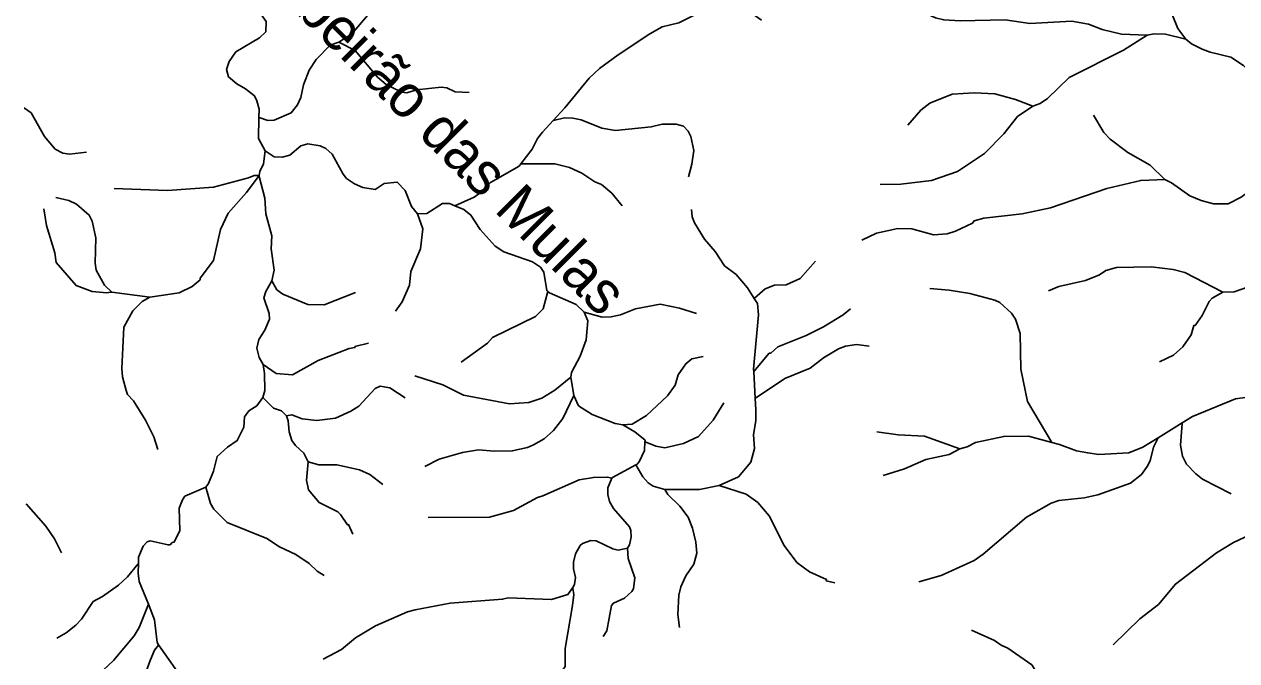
# Model space of a CAD drawing. Extents: x 393 to 446.6, y 8175.5 to 8231.
# Drawn here: x 393.04 to 398.73, y 8219.06 to 8222.05 of the extents above; entities that cross this region are included whole.
import ezdxf
from ezdxf.enums import TextEntityAlignment as Align

# ---------------------------------------------------------------- set-up
doc = ezdxf.new("R2010")
doc.units = 0
doc.header["$LTSCALE"] = 0.064
doc.layers.add('61', color=7, linetype='Continuous')
doc.layers.add('7', color=7, linetype='Continuous', lineweight=25)

msp = doc.modelspace()

# ---------------------------------------------------------------- linework, layer by layer
at = {"layer": '7'}
for p, q in [((393.4545, 8220.792), (393.633, 8220.7686)), ((395.6213, 8220.3073), (395.6073, 8220.3934)), ((396.466, 8220.4196), (396.4732, 8220.2932)), ((398.3631, 8220.1093), (398.4761, 8220.1787))]:
    msp.add_line(p, q, dxfattribs=at)
for points in [[(396.709, 8222.4624), (396.8573, 8222.4083), (396.9736, 8222.3501), (397.0268, 8222.3065), (397.1253, 8222.187), (397.2126, 8222.1273), (397.3192, 8222.0788), (397.3579, 8222.0691), (397.4354, 8222.0643), (397.6453, 8222.0691), (397.7616, 8222.053), (397.9586, 8222.0627), (398.0361, 8222.0497), (398.1007, 8222.0239), (398.1911, 8222.0029), (398.3116, 8221.9982)], [(395.1844, 8222.3899), (395.1508, 8222.3695), (395.1391, 8222.3679), (394.9228, 8222.2371), (394.7775, 8222.1725), (394.7129, 8222.1369), (394.6547, 8222.0901), (394.5804, 8222.0045), (394.5202, 8221.9643)], [(394.1448, 8221.6121), (394.1455, 8221.6503), (394.1347, 8221.6897), (394.1234, 8221.7123), (394.0815, 8221.7462), (394.0411, 8221.7688), (394.0023, 8221.8027), (393.9926, 8221.8366), (394.0056, 8221.8738), (394.0363, 8221.9189), (394.1477, 8221.9851), (394.1767, 8222.0126), (394.1783, 8222.061), (394.1283, 8222.1321), (394.1315, 8222.158), (394.1396, 8222.1709), (394.1407, 8222.2041)], [(398.3833, 8222.1817), (398.4089, 8222.1444), (398.4559, 8222.0288), (398.4939, 8221.9794)], [(396.5032, 8222.0674), (396.4342, 8222.116), (396.3697, 8222.1353), (396.318, 8222.1353), (396.2534, 8222.124), (396.1145, 8222.0562), (396.037, 8222.0368), (395.9789, 8222.0045), (395.8303, 8221.906), (395.7431, 8221.8414), (395.6946, 8221.7963), (395.58, 8221.6574), (395.5251, 8221.5973)], [(397.7758, 8221.6647), (397.8096, 8221.6775), (397.8439, 8221.701), (397.9457, 8221.7995), (398.2008, 8221.927), (398.3116, 8221.9982)], [(398.3116, 8221.9982), (398.3454, 8222.0041), (398.3978, 8222.0029), (398.4939, 8221.9794)], [(398.4939, 8221.9794), (398.5207, 8221.9573), (398.5706, 8221.9319), (398.6078, 8221.9173), (398.7046, 8221.8947), (398.7644, 8221.856), (398.7838, 8221.8366), (398.8096, 8221.8027), (398.8241, 8221.7446), (398.8214, 8221.6662)], [(394.5202, 8221.9643), (394.4783, 8221.9503), (394.4125, 8221.8834), (394.3802, 8221.8334), (394.3544, 8221.764), (394.3414, 8221.7058), (394.3253, 8221.6703), (394.2963, 8221.6331), (394.2155, 8221.5992), (394.1864, 8221.5976), (394.1454, 8221.6119), (394.1448, 8221.6121)], [(395.1302, 8221.7285), (395.0649, 8221.7316), (395.0261, 8221.751), (395.0003, 8221.7542), (394.884, 8221.7413), (394.8388, 8221.7268), (394.813, 8221.73), (394.7419, 8221.7655), (394.7016, 8221.8011), (394.5966, 8221.9254), (394.5202, 8221.9643)], [(397.1893, 8221.5761), (397.2497, 8221.6461), (397.2917, 8221.6784), (397.3967, 8221.7203), (397.5, 8221.7268), (397.5969, 8221.722), (397.6938, 8221.6961), (397.7758, 8221.6647)], [(393.3353, 8221.4494), (393.2563, 8221.4393), (393.224, 8221.4442), (393.1885, 8221.4636), (393.1384, 8221.5217), (393.0754, 8221.6332), (393.044, 8221.655), (393.0435, 8221.6554)], [(397.0589, 8221.2978), (397.156, 8221.2989), (397.2998, 8221.3166), (397.4225, 8221.3586), (397.5485, 8221.4426), (397.6389, 8221.5346), (397.7034, 8221.6154), (397.7758, 8221.6647)], [(394.1743, 8221.4555), (394.1428, 8221.5121), (394.1448, 8221.6121)], [(395.5251, 8221.5973), (395.4751, 8221.5427), (395.4508, 8221.5121), (395.4266, 8221.4636), (395.3734, 8221.3941)], [(396.1598, 8221.3338), (396.1761, 8221.3931), (396.1855, 8221.4572), (396.171, 8221.5217), (396.1581, 8221.5476), (396.1371, 8221.5702), (396.1016, 8221.5799), (396.037, 8221.5799), (395.9853, 8221.5669), (395.8174, 8221.5508), (395.7528, 8221.5621), (395.6559, 8221.6008), (395.6172, 8221.6089), (395.5784, 8221.6105), (395.5274, 8221.5979), (395.5251, 8221.5973)], [(398.0597, 8221.6228), (398.1087, 8221.5411), (398.1378, 8221.5104), (398.2218, 8221.4474), (398.3268, 8221.3877), (398.3952, 8221.3207)], [(394.1464, 8221.3397), (394.1482, 8221.3576), (394.1657, 8221.3948), (394.1743, 8221.4555)], [(394.8881, 8221.1601), (394.8602, 8221.1939), (394.8307, 8221.2682), (394.7936, 8221.3086), (394.7323, 8221.3021), (394.6903, 8221.273), (394.6321, 8221.2827), (394.5934, 8221.3005), (394.5562, 8221.3247), (394.54, 8221.3457), (394.4884, 8221.4393), (394.4577, 8221.4652), (394.4319, 8221.4781), (394.3738, 8221.4878), (394.3415, 8221.4781), (394.2898, 8221.4345), (394.2543, 8221.4248), (394.2155, 8221.4264), (394.1743, 8221.4555)], [(395.3734, 8221.3941), (395.3654, 8221.3836), (395.2312, 8221.3069), (395.1876, 8221.2618), (395.1537, 8221.2375), (395.0641, 8221.1971)], [(395.8486, 8221.197), (395.7996, 8221.2569), (395.7512, 8221.2972), (395.7205, 8221.3102), (395.6591, 8221.3506), (395.601, 8221.3764), (395.5332, 8221.3941), (395.3739, 8221.3941), (395.3734, 8221.3941)], [(393.4654, 8221.2788), (393.7149, 8221.2682), (393.9313, 8221.2843), (394.096, 8221.3279), (394.1219, 8221.3392), (394.1464, 8221.3397)], [(393.633, 8220.7686), (393.7698, 8220.7886), (393.8312, 8220.8193), (393.8683, 8220.85), (393.8683, 8220.8581), (393.9313, 8220.9404), (393.9636, 8221.0858), (394.0007, 8221.1633), (394.0863, 8221.2602), (394.1459, 8221.339), (394.1464, 8221.3397)], [(394.2053, 8220.8459), (394.2155, 8220.8952), (394.2026, 8220.9953), (394.2058, 8221.0567), (394.1767, 8221.16), (394.1719, 8221.2327), (394.1459, 8221.3343), (394.1464, 8221.3397)], [(396.9731, 8221.0361), (397.0414, 8221.068), (397.1415, 8221.0906), (397.2077, 8221.089), (397.3095, 8221.0615), (397.3741, 8221.0663), (397.4128, 8221.0776), (397.4919, 8221.1164), (397.5, 8221.1261), (397.5452, 8221.139), (397.7261, 8221.16), (397.8585, 8221.1874), (398.1233, 8221.2779), (398.2816, 8221.3166), (398.3952, 8221.3207)], [(398.3952, 8221.3207), (398.4267, 8221.3056), (398.5125, 8221.244), (398.5658, 8221.2214), (398.6239, 8221.2068), (398.6917, 8221.2068), (398.7531, 8221.2375), (398.7951, 8221.2682), (398.8467, 8221.2811), (398.9081, 8221.2811), (399.0083, 8221.2673)], [(393.191, 8221.2355), (393.2531, 8221.2214), (393.2886, 8221.2052), (393.3484, 8221.1535), (393.3629, 8221.1245), (393.379, 8221.047), (393.3758, 8220.9275), (393.3806, 8220.8952), (393.4194, 8220.8242), (393.4543, 8220.7922), (393.4545, 8220.792)], [(393.1353, 8221.1822), (393.1481, 8221.1051), (393.1869, 8220.9759), (393.1933, 8220.9307), (393.287, 8220.8225), (393.3629, 8220.7951), (393.4307, 8220.7886), (393.4494, 8220.7927), (393.4545, 8220.792)], [(395.0641, 8221.1971), (395.039, 8221.2079), (395.0051, 8221.2084), (394.9325, 8221.1616), (394.8881, 8221.1601)], [(395.4993, 8220.7955), (395.4947, 8220.7993), (395.4815, 8220.8855), (395.4654, 8220.9097), (395.4282, 8220.9339), (395.2942, 8220.9807), (395.2522, 8221.0082), (395.1827, 8221.0858), (395.1391, 8221.1536), (395.1053, 8221.1794), (395.0641, 8221.1971)], [(396.1748, 8221.1798), (396.1771, 8221.1461), (396.1888, 8221.118), (396.2356, 8221.0405), (396.2857, 8220.9824), (396.3293, 8220.9162), (396.3842, 8220.8742), (396.4374, 8220.8128), (396.4684, 8220.7622)], [(394.786, 8220.7032), (394.8162, 8220.7466), (394.8517, 8220.8242), (394.8565, 8220.8887), (394.9034, 8220.9953), (394.9131, 8221.089), (394.8881, 8221.1601)], [(398.6663, 8220.7916), (398.7199, 8220.7928), (398.7822, 8220.816), (398.8532, 8220.858), (398.9275, 8220.921), (399.047, 8221.0599), (399.0825, 8221.0873), (399.131, 8221.1132), (399.1826, 8221.1293), (399.2178, 8221.1473)], [(396.7559, 8220.937), (396.6845, 8220.8564), (396.6183, 8220.8257), (396.5634, 8220.8241), (396.5198, 8220.808), (396.4703, 8220.7639), (396.4684, 8220.7622)], [(397.8488, 8220.7983), (397.8977, 8220.8181), (398.0232, 8220.8467), (398.0878, 8220.8726), (398.1185, 8220.8935), (398.1685, 8220.9081), (398.33, 8220.9113), (398.4334, 8220.8984), (398.4882, 8220.8839), (398.6663, 8220.7916)], [(394.1639, 8220.4534), (394.1461, 8220.485), (394.1347, 8220.5286), (394.1444, 8220.5706), (394.1719, 8220.6142), (394.1945, 8220.6659), (394.1929, 8220.6917), (394.167, 8220.766), (394.1767, 8220.7951), (394.2053, 8220.8459)], [(394.5979, 8220.79), (394.4513, 8220.7321), (394.3738, 8220.7337), (394.2575, 8220.7821), (394.2284, 8220.8032), (394.2053, 8220.8459)], [(395.0942, 8220.4642), (395.2165, 8220.552), (395.2409, 8220.5787), (395.4428, 8220.6772), (395.4783, 8220.7144), (395.4993, 8220.7955)], [(395.6708, 8220.6974), (395.6324, 8220.7335), (395.5075, 8220.7888), (395.4993, 8220.7955)], [(397.2928, 8220.8085), (397.3837, 8220.8015), (397.4806, 8220.7854), (397.5969, 8220.7547), (397.6211, 8220.7434), (397.676, 8220.6933), (397.6938, 8220.6659), (397.7164, 8220.5981), (397.7196, 8220.4301), (397.7503, 8220.2784), (397.8642, 8220.0874), (397.8646, 8220.0867)], [(398.3701, 8220.4651), (398.435, 8220.4963), (398.4786, 8220.5351), (398.5189, 8220.5916), (398.5302, 8220.6352), (398.5367, 8220.6352), (398.5706, 8220.6821), (398.6029, 8220.7482), (398.6174, 8220.7644), (398.6663, 8220.7916)], [(393.6708, 8220.054), (393.651, 8220.1133), (393.6116, 8220.1912), (393.5567, 8220.2816), (393.5276, 8220.3122), (393.5211, 8220.33), (393.505, 8220.3946), (393.5017, 8220.4334), (393.5114, 8220.6272), (393.5534, 8220.7047), (393.597, 8220.7482), (393.633, 8220.7686)], [(396.1973, 8220.6926), (396.1177, 8220.7176), (396.0273, 8220.7353), (395.9111, 8220.7143), (395.8409, 8220.6857), (395.7978, 8220.6764), (395.7547, 8220.6752), (395.6708, 8220.6974)], [(396.4684, 8220.7622), (396.4831, 8220.7383), (396.4891, 8220.6853), (396.4654, 8220.4304), (396.466, 8220.4196)], [(396.9208, 8220.7145), (396.8863, 8220.6853), (396.7927, 8220.6287), (396.712, 8220.5884), (396.5795, 8220.5351), (396.5457, 8220.506), (396.5392, 8220.506), (396.466, 8220.4196)], [(395.6073, 8220.3934), (395.6108, 8220.4144), (395.651, 8220.4915), (395.6801, 8220.569), (395.6882, 8220.6578), (395.6708, 8220.6974)], [(394.6582, 8220.553), (394.5953, 8220.5367), (394.595, 8220.5318), (394.5675, 8220.527), (394.4222, 8220.4721), (394.3027, 8220.4043), (394.2252, 8220.4107), (394.1639, 8220.4534)], [(397.0077, 8220.538), (396.9477, 8220.5464), (396.8961, 8220.5383), (396.8638, 8220.5254), (396.7927, 8220.4834), (396.7313, 8220.435), (396.6118, 8220.3865), (396.4747, 8220.2942), (396.4732, 8220.2932)], [(396.2284, 8220.4901), (396.1759, 8220.4786), (396.1468, 8220.456), (396.1113, 8220.4043), (396.0967, 8220.3559), (396.0612, 8220.3058), (395.9627, 8220.2138), (395.8965, 8220.1734), (395.8516, 8220.1695)], [(398.1528, 8219.1377), (398.2783, 8219.2594), (398.3655, 8219.3272), (398.4446, 8219.4225), (398.6368, 8219.5694), (398.7176, 8219.6179), (398.7934, 8219.6534), (398.8823, 8219.718), (398.9646, 8219.8149), (399.013, 8219.894), (399.0938, 8220.0652), (399.1164, 8220.1233), (399.1568, 8220.2913), (399.1358, 8220.4172), (399.1106, 8220.5232), (399.1098, 8220.5266)], [(398.4761, 8220.1787), (398.5254, 8220.2089), (398.7272, 8220.2912), (398.7725, 8220.2977), (398.8823, 8220.3381), (398.9921, 8220.3897), (399.0502, 8220.4382), (399.0792, 8220.4737), (399.1098, 8220.5266)], [(394.1635, 8220.2973), (394.1728, 8220.3311), (394.1703, 8220.4108), (394.1639, 8220.4534)], [(394.876, 8220.3995), (395.0068, 8220.3575), (395.1036, 8220.309), (395.32, 8220.2686), (395.4105, 8220.2751), (395.4718, 8220.2945), (395.5332, 8220.3316), (395.6073, 8220.3934)], [(394.8305, 8220.2958), (394.7581, 8220.3429), (394.7129, 8220.351), (394.6903, 8220.3397), (394.6127, 8220.2573), (394.5756, 8220.2331), (394.5046, 8220.2008), (394.4158, 8220.1895), (394.3479, 8220.1976), (394.2995, 8220.217), (394.2736, 8220.2121)], [(393.8956, 8219.8771), (393.9084, 8219.8946), (393.9313, 8219.9522), (393.949, 8220.0216), (393.9975, 8220.0652), (394.0427, 8220.0959), (394.0734, 8220.1589), (394.0766, 8220.2073), (394.0976, 8220.2347), (394.1347, 8220.2589), (394.1635, 8220.2973)], [(394.2736, 8220.2121), (394.251, 8220.2347), (394.2123, 8220.2476), (394.1635, 8220.2973)], [(394.9228, 8219.9737), (394.9906, 8220.0087), (395.1004, 8220.0393), (395.1747, 8220.0523), (395.249, 8220.0458), (395.333, 8220.0474), (395.404, 8220.0635), (395.4331, 8220.0765), (395.4831, 8220.1039), (395.5267, 8220.1427), (395.5703, 8220.1992), (395.6213, 8220.3073)], [(395.8516, 8220.1695), (395.8155, 8220.1765), (395.7076, 8220.2186), (395.6446, 8220.259), (395.6213, 8220.3073)], [(396.3258, 8220.273), (396.275, 8220.1915), (396.2067, 8220.1144), (396.1358, 8220.0825), (396.0494, 8220.0621), (396.0066, 8220.0688), (395.9564, 8220.0894), (395.9559, 8220.0896)], [(396.4732, 8220.2932), (396.4762, 8220.2396), (396.4762, 8220.1895), (396.4649, 8220.1233), (396.4697, 8220.0587), (396.452, 8219.9942), (396.3939, 8219.9263), (396.3037, 8219.885)], [(394.3754, 8219.9954), (394.356, 8220.0361), (394.3156, 8220.0733), (394.2995, 8220.0959), (394.2865, 8220.1363), (394.2817, 8220.1879), (394.2736, 8220.2121)], [(395.9559, 8220.0896), (395.9564, 8220.0974), (395.9075, 8220.137), (395.8516, 8220.1695)], [(398.7054, 8219.8463), (398.5722, 8219.915), (398.5399, 8219.9392), (398.4963, 8219.9844), (398.4785, 8220.0232), (398.4689, 8220.0749), (398.476, 8220.1766), (398.4761, 8220.1787)], [(395.9136, 8219.9814), (395.918, 8219.9837), (395.9285, 8219.9965), (395.953, 8220.0491), (395.9559, 8220.0896)], [(397.0443, 8220.1373), (397.1444, 8220.1222), (397.2675, 8220.1168), (397.4328, 8220.0576)], [(397.2405, 8219.433), (397.345, 8219.4628), (397.5, 8219.5339), (397.542, 8219.563), (397.7454, 8219.7357), (397.8617, 8219.8019), (397.8972, 8219.8149), (398.0167, 8219.8278), (398.0813, 8219.8407), (398.2331, 8219.8956), (398.2848, 8219.936), (398.3122, 8219.9748), (398.3268, 8220.0006), (398.3413, 8220.0652), (398.3616, 8220.1062), (398.3631, 8220.1093)], [(397.4328, 8220.0576), (397.4678, 8220.0669), (397.5065, 8220.0862), (397.6389, 8220.1152), (397.7551, 8220.1168), (397.8646, 8220.0867)], [(397.8646, 8220.0867), (397.9003, 8220.0769), (397.9812, 8220.0474), (398.0329, 8220.0377), (398.0846, 8220.0312), (398.2267, 8220.0377), (398.2913, 8220.0652), (398.3631, 8220.1093)], [(397.0738, 8219.9324), (397.1728, 8219.9638), (397.2739, 8220.007), (397.3837, 8220.0312), (397.4328, 8220.0576)], [(394.5849, 8219.6562), (394.5651, 8219.7016), (394.5595, 8219.7002), (394.5272, 8219.7487), (394.5142, 8219.7616), (394.427, 8219.8052), (394.377, 8219.865), (394.3673, 8219.9102), (394.3754, 8219.9954)], [(394.7254, 8219.8895), (394.6644, 8219.936), (394.616, 8219.9586), (394.5094, 8219.9812), (394.4254, 8219.9812), (394.3754, 8219.9954)], [(395.8011, 8219.9192), (395.8028, 8219.9232), (395.9136, 8219.9814)], [(396.0497, 8219.8662), (395.995, 8219.8813), (395.9708, 8219.8973), (395.9465, 8219.9263), (395.9136, 8219.9814)], [(394.9385, 8219.7342), (395.2264, 8219.7358), (395.3394, 8219.7681), (395.4508, 8219.8294), (395.4767, 8219.8359), (395.6478, 8219.9118), (395.714, 8219.9231), (395.7786, 8219.9247), (395.8006, 8219.9193), (395.8011, 8219.9192)], [(395.8734, 8219.5904), (395.8839, 8219.6067), (395.8916, 8219.6421), (395.89, 8219.6744), (395.8836, 8219.6906), (395.8077, 8219.7777), (395.7899, 8219.8101), (395.7818, 8219.8424), (395.7818, 8219.8747), (395.8011, 8219.9192)], [(393.579, 8219.5186), (393.5799, 8219.5481), (393.6019, 8219.6001), (393.6196, 8219.6211), (393.6342, 8219.626), (393.7182, 8219.6066), (393.7278, 8219.6066), (393.7375, 8219.6179), (393.7472, 8219.6195), (393.773, 8219.6744), (393.7698, 8219.7794), (393.786, 8219.8181), (393.7973, 8219.8342), (393.8956, 8219.8771)], [(394.4501, 8219.4624), (394.4175, 8219.4833), (394.3802, 8219.5194), (394.3172, 8219.5614), (394.2413, 8219.5969), (394.1816, 8219.6356), (393.9959, 8219.7115), (393.9329, 8219.7745), (393.9167, 8219.8004), (393.8956, 8219.8771)], [(396.3037, 8219.885), (396.2114, 8219.8665), (396.0497, 8219.8662)], [(396.1175, 8219.2186), (396.1105, 8219.2791), (396.1145, 8219.3708), (396.1242, 8219.4096), (396.1468, 8219.4613), (396.1855, 8219.5162), (396.1985, 8219.5678), (396.1952, 8219.6195), (396.1791, 8219.6841), (396.1581, 8219.7358), (396.1193, 8219.7875), (396.0628, 8219.8423), (396.0497, 8219.8662)], [(396.8461, 8219.4279), (396.8065, 8219.4372), (396.8072, 8219.4435), (396.7281, 8219.4806), (396.6684, 8219.5242), (396.6086, 8219.6034), (396.5392, 8219.7422), (396.4859, 8219.8052), (396.431, 8219.844), (396.3037, 8219.885)], [(393.2187, 8219.5696), (393.1861, 8219.6348), (393.1449, 8219.6938), (393.0531, 8219.7989), (393.0524, 8219.7997)], [(395.6166, 8219.4068), (395.6254, 8219.4199), (395.63, 8219.4532), (395.6204, 8219.4935), (395.6204, 8219.5259), (395.63, 8219.5646), (395.651, 8219.6034), (395.6623, 8219.613), (395.7011, 8219.6276), (395.727, 8219.626), (395.8045, 8219.5872), (395.8303, 8219.5823), (395.8734, 8219.5904)], [(395.7593, 8219.1765), (395.777, 8219.2029), (395.798, 8219.3224), (395.8077, 8219.3337), (395.8594, 8219.3563), (395.8949, 8219.387), (395.9013, 8219.3999), (395.9078, 8219.4516), (395.8771, 8219.542), (395.8734, 8219.5904)], [(393.1961, 8219.1683), (393.2402, 8219.1932), (393.2854, 8219.2303), (393.3128, 8219.2578), (393.3661, 8219.3401), (393.4114, 8219.3644), (393.4856, 8219.4176), (393.5276, 8219.4564), (393.5764, 8219.5155), (393.579, 8219.5186)], [(393.6257, 8219.3279), (393.5825, 8219.4354), (393.5776, 8219.4742), (393.579, 8219.5186)], [(394.4463, 8219.0696), (394.532, 8219.1157), (394.5982, 8219.1706), (394.6919, 8219.2271), (394.8421, 8219.2917), (394.8776, 8219.3014), (395.0423, 8219.3337), (395.2877, 8219.3514), (395.3136, 8219.3579), (395.517, 8219.3498), (395.5946, 8219.374), (395.6166, 8219.4068)], [(394.6413, 8218.7333), (394.7387, 8218.7249), (394.8647, 8218.7346), (394.9293, 8218.7588), (395.0261, 8218.7749), (395.207, 8218.7911), (395.2877, 8218.8186), (395.4525, 8218.8977), (395.538, 8218.9736), (395.5816, 8219.0365), (395.5816, 8219.1205), (395.6155, 8219.3224), (395.622, 8219.3741), (395.6173, 8219.4025), (395.6166, 8219.4068)], [(393.1112, 8218.8116), (393.3209, 8218.9639), (393.3903, 8218.9962), (393.463, 8219.064), (393.5599, 8219.1803), (393.5825, 8219.2191), (393.6257, 8219.3279)], [(393.674, 8219.1376), (393.6664, 8219.1484), (393.6551, 8219.2546), (393.6257, 8219.3279)], [(397.4875, 8219.2059), (397.5953, 8219.1576), (397.6275, 8219.1367), (397.6585, 8219.1224), (397.7713, 8219.043), (397.7826, 8219.0268), (397.7971, 8218.9768), (397.7937, 8218.9225), (397.7918, 8218.918)], [(393.0587, 8218.5024), (393.0594, 8218.5029), (393.1207, 8218.544), (393.237, 8218.5973), (393.3468, 8218.6651), (393.3919, 8218.6991), (393.4856, 8218.7895), (393.5744, 8218.8993), (393.6342, 8219.064), (393.6551, 8219.1125), (393.6734, 8219.1367), (393.674, 8219.1376)], [(393.8955, 8218.759), (393.8711, 8218.8449), (393.8489, 8218.8896), (393.674, 8219.1376)]]:
    msp.add_lwpolyline(points, dxfattribs=at)

# ---------------------------------------------------------------- texts
at = {"layer": '61'}
msp.add_text('Ribeirão das Mulas', height=0.2, rotation=314.995, dxfattribs=at).set_placement((394.9392, 8221.4792), align=Align.CENTER)

doc.saveas('drawing.dxf')
